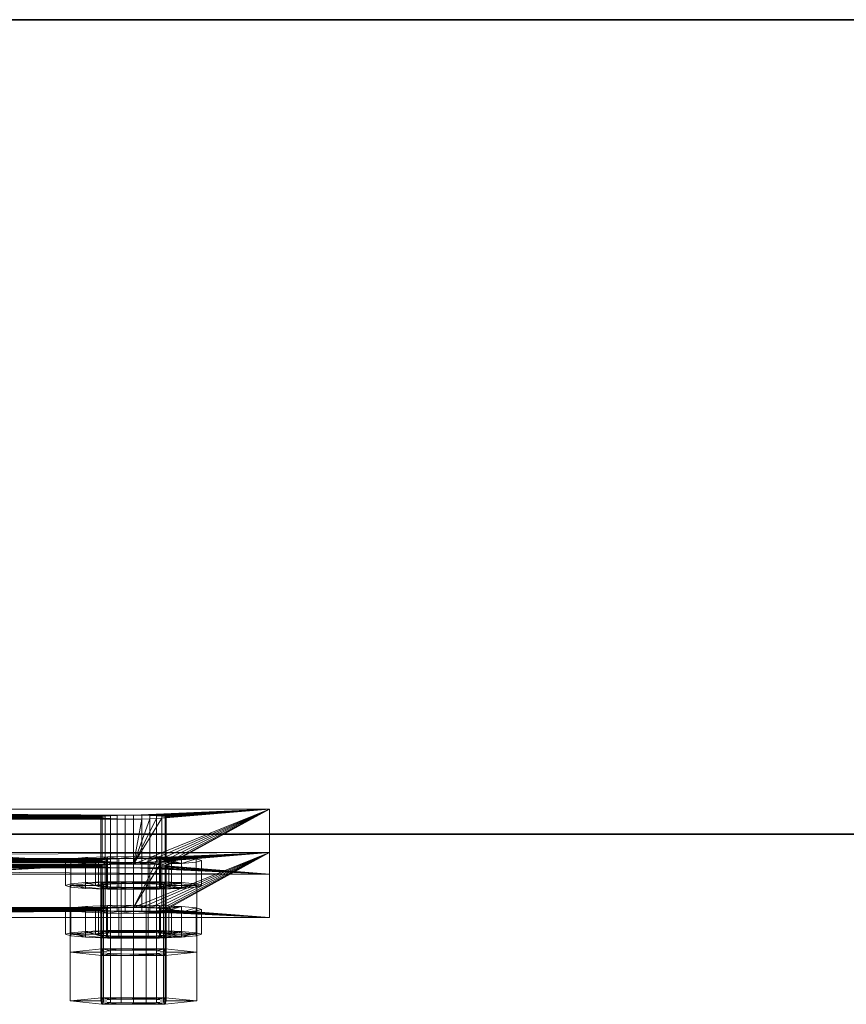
# Model space of a CAD drawing. Extents: x -0.3 to 41.3, y 0 to 17.8.
# Tile 271 of 625: x 15.229 to 15.382, y 11.436 to 11.617. Entities that reach past the tile are written whole.
import ezdxf

# ---------------------------------------------------------------- set-up
doc = ezdxf.new("R2010")
doc.units = 0
doc.header["$MEASUREMENT"] = 0
for name, color, linetype, lineweight in [('ANILHAS', 135, 'Continuous', 0), ('PLACAS_DE_BASE', 144, 'Continuous', 0), ('PORCAS', 157, 'Continuous', 0)]:
    doc.layers.add(name, color=color, linetype=linetype, lineweight=lineweight)
doc.layers.add('V105', color=7, linetype='Continuous')
doc.layers.add('V206', color=7, linetype='Continuous')

msp = doc.modelspace()

# ---------------------------------------------------------------- linework, layer by layer
at = {"layer": 'V105', "color": 252, "true_color": 0x838383}
for points, invisible_edges in [([(18.58717, 11.61714, 196.55001), (12.83293, 11.61714, 196.55001), (12.83293, 11.46714, 196.55001)], 12), ([(18.58717, 11.61714, 196.00001), (12.83293, 11.61714, 196.00001), (12.83293, 11.46714, 196.00001)], 12), ([(18.58717, 11.61714, 196.55001), (12.83293, 11.46714, 196.55001), (18.58717, 11.46714, 196.55001)], 9), ([(18.58717, 11.61714, 196.00001), (12.83293, 11.46714, 196.00001), (18.58717, 11.46714, 196.00001)], 9)]:
    msp.add_3dface(points, dxfattribs=dict(at, invisible_edges=invisible_edges))
for points in [[(18.58717, 11.61714, 196.55001), (12.83293, 11.61714, 196.55001), (12.83293, 11.61714, 196.00001), (18.58717, 11.61714, 196.00001)], [(12.83293, 11.46714, 196.55001), (18.58717, 11.46714, 196.55001), (18.58717, 11.46714, 196.00001), (12.83293, 11.46714, 196.00001)]]:
    msp.add_3dface(points, dxfattribs=at)
at = {"layer": 'V206', "color": 252, "true_color": 0x838383}
for points, invisible_edges in [([(18.58717, 11.61714, 199.8), (12.83293, 11.61714, 199.8), (12.83293, 11.46714, 199.8)], 12), ([(18.58717, 11.61714, 199.1), (12.83293, 11.61714, 199.1), (12.83293, 11.46714, 199.1)], 12), ([(18.58717, 11.61714, 199.8), (12.83293, 11.46714, 199.8), (18.58717, 11.46714, 199.8)], 9), ([(18.58717, 11.61714, 199.1), (12.83293, 11.46714, 199.1), (18.58717, 11.46714, 199.1)], 9)]:
    msp.add_3dface(points, dxfattribs=dict(at, invisible_edges=invisible_edges))
for points in [[(18.58717, 11.61714, 199.8), (12.83293, 11.61714, 199.8), (12.83293, 11.61714, 199.1), (18.58717, 11.61714, 199.1)], [(12.83293, 11.46714, 199.8), (18.58717, 11.46714, 199.8), (18.58717, 11.46714, 199.1), (12.83293, 11.46714, 199.1)]]:
    msp.add_3dface(points, dxfattribs=at)

# ---------------------------------------------------------------- meshes
at = {"layer": 'ANILHAS'}
mesh = msp.add_polyface(dxfattribs=at)
corners = [(15.23795, 11.45772, 199.43282), (15.23795, 11.46232, 199.43254), (15.2389, 11.45744, 199.42804), (15.2389, 11.45801, 199.43759), (15.2389, 11.46203, 199.42777), (15.2389, 11.4626, 199.43731), (15.24161, 11.45719, 199.42399), (15.24161, 11.45825, 199.44164), (15.24161, 11.46179, 199.42372), (15.24161, 11.46285, 199.44136), (15.24345, 11.45772, 199.43282), (15.24345, 11.46232, 199.43254), (15.24398, 11.45756, 199.43014), (15.24398, 11.45789, 199.43549), (15.24398, 11.46216, 199.42986), (15.24398, 11.46248, 199.43522), (15.2455, 11.45743, 199.42787), (15.2455, 11.45802, 199.43776), (15.2455, 11.46202, 199.4276), (15.2455, 11.46261, 199.43748), (15.24567, 11.45703, 199.42129), (15.24567, 11.45842, 199.44435), (15.24567, 11.46162, 199.42101), (15.24567, 11.46301, 199.44407), (15.24777, 11.45734, 199.42636), (15.24777, 11.45811, 199.43927), (15.24777, 11.46193, 199.42608), (15.24777, 11.4627, 199.439), (15.25045, 11.45697, 199.42034), (15.25045, 11.4573, 199.42583), (15.25045, 11.45814, 199.4398), (15.25045, 11.45847, 199.44529), (15.25045, 11.46157, 199.42006), (15.25045, 11.4619, 199.42555), (15.25045, 11.46274, 199.43953), (15.25045, 11.46307, 199.44502), (15.25313, 11.45734, 199.42636), (15.25313, 11.45811, 199.43927), (15.25313, 11.46193, 199.42608), (15.25313, 11.4627, 199.439), (15.25523, 11.45703, 199.42129), (15.25523, 11.45842, 199.44435), (15.25523, 11.46162, 199.42101), (15.25523, 11.46301, 199.44407), (15.2554, 11.45743, 199.42787), (15.2554, 11.45802, 199.43776), (15.2554, 11.46202, 199.4276), (15.2554, 11.46261, 199.43748), (15.25692, 11.45756, 199.43014), (15.25692, 11.45789, 199.43549), (15.25692, 11.46216, 199.42986), (15.25692, 11.46248, 199.43522), (15.25745, 11.45772, 199.43282), (15.25745, 11.46232, 199.43254), (15.25929, 11.45719, 199.42399), (15.25929, 11.45825, 199.44164), (15.25929, 11.46179, 199.42372), (15.25929, 11.46285, 199.44136), (15.262, 11.45744, 199.42804), (15.262, 11.45801, 199.43759), (15.262, 11.46203, 199.42777), (15.262, 11.4626, 199.43731), (15.26295, 11.45772, 199.43282), (15.26295, 11.46232, 199.43254)]
mesh.append_faces([[corners[k] for k in face] for face in [(63, 61, 59, 62), (61, 57, 55, 59), (57, 43, 41, 55), (43, 35, 31, 41), (35, 23, 21, 31), (23, 9, 7, 21), (9, 5, 3, 7), (5, 1, 0, 3), (1, 4, 2, 0), (4, 8, 6, 2), (8, 22, 20, 6), (22, 32, 28, 20), (32, 42, 40, 28), (42, 56, 54, 40), (56, 60, 58, 54), (60, 63, 62, 58), (53, 50, 48, 52), (50, 46, 44, 48), (46, 38, 36, 44), (38, 33, 29, 36), (33, 26, 24, 29), (26, 18, 16, 24), (18, 14, 12, 16), (14, 11, 10, 12), (11, 15, 13, 10), (15, 19, 17, 13), (19, 27, 25, 17), (27, 34, 30, 25), (34, 39, 37, 30), (39, 47, 45, 37), (47, 51, 49, 45), (51, 53, 52, 49)]])
mesh.append_faces([[corners[k] for k in face] for face in [(5, 4, 1), (60, 61, 63), (2, 3, 0), (59, 58, 62)]], dxfattribs={"vtx0": -1})
mesh.append_faces([[corners[k] for k in face] for face in [(23, 11, 9), (11, 23, 15), (15, 23, 19), (19, 23, 27), (27, 35, 34), (34, 35, 39), (39, 43, 47), (47, 57, 51), (51, 57, 53), (4, 5, 8), (8, 9, 22), (22, 26, 32), (32, 33, 42), (42, 46, 56), (56, 61, 60), (3, 6, 7), (10, 20, 12), (12, 20, 16), (16, 20, 24), (24, 28, 29), (29, 40, 36), (36, 40, 44), (44, 54, 48), (48, 54, 52), (55, 54, 59), (21, 25, 31), (31, 37, 41), (41, 45, 55)]], dxfattribs={"vtx0": -1, "vtx1": -1})
mesh.append_faces([[corners[k] for k in face] for face in [(22, 9, 11), (56, 53, 57), (7, 20, 10), (52, 54, 55)]], dxfattribs={"vtx0": -1, "vtx1": -1, "vtx2": -1})
mesh.append_faces([[corners[k] for k in face] for face in [(27, 23, 35), (39, 35, 43), (47, 43, 57), (8, 5, 9), (22, 11, 14), (22, 14, 18), (22, 18, 26), (32, 26, 33), (42, 33, 38), (42, 38, 46), (56, 46, 50), (56, 50, 53), (56, 57, 61), (3, 2, 6), (7, 6, 20), (24, 20, 28), (29, 28, 40), (44, 40, 54), (59, 54, 58), (10, 21, 7), (21, 10, 13), (21, 13, 17), (21, 17, 25), (31, 25, 30), (31, 30, 37), (41, 37, 45), (55, 45, 49), (55, 49, 52)]], dxfattribs={"vtx0": -1, "vtx2": -1})
mesh = msp.add_polyface(dxfattribs=at)
corners = [(15.23795, 11.44873, 199.28309), (15.23795, 11.45332, 199.28281), (15.2389, 11.44844, 199.27831), (15.2389, 11.44901, 199.28786), (15.2389, 11.45303, 199.27804), (15.2389, 11.45361, 199.28758), (15.24161, 11.4482, 199.27426), (15.24161, 11.44926, 199.29191), (15.24161, 11.45279, 199.27399), (15.24161, 11.45385, 199.29163), (15.24345, 11.44873, 199.28309), (15.24345, 11.45332, 199.28281), (15.24398, 11.44857, 199.28041), (15.24398, 11.44889, 199.28576), (15.24398, 11.45316, 199.28013), (15.24398, 11.45348, 199.28549), (15.2455, 11.44843, 199.27814), (15.2455, 11.44902, 199.28803), (15.2455, 11.45302, 199.27787), (15.2455, 11.45362, 199.28775), (15.24567, 11.44804, 199.27156), (15.24567, 11.44942, 199.29462), (15.24567, 11.45263, 199.27128), (15.24567, 11.45401, 199.29434), (15.24777, 11.44834, 199.27663), (15.24777, 11.44912, 199.28954), (15.24777, 11.45293, 199.27635), (15.24777, 11.45371, 199.28927), (15.25045, 11.44798, 199.27061), (15.25045, 11.44831, 199.2761), (15.25045, 11.44915, 199.29007), (15.25045, 11.44948, 199.29556), (15.25045, 11.45257, 199.27033), (15.25045, 11.4529, 199.27582), (15.25045, 11.45374, 199.2898), (15.25045, 11.45407, 199.29529), (15.25313, 11.44834, 199.27663), (15.25313, 11.44912, 199.28954), (15.25313, 11.45293, 199.27635), (15.25313, 11.45371, 199.28927), (15.25523, 11.44804, 199.27156), (15.25523, 11.44942, 199.29462), (15.25523, 11.45263, 199.27128), (15.25523, 11.45401, 199.29434), (15.2554, 11.44843, 199.27814), (15.2554, 11.44902, 199.28803), (15.2554, 11.45302, 199.27787), (15.2554, 11.45362, 199.28775), (15.25692, 11.44857, 199.28041), (15.25692, 11.44889, 199.28576), (15.25692, 11.45316, 199.28013), (15.25692, 11.45348, 199.28549), (15.25745, 11.44873, 199.28309), (15.25745, 11.45332, 199.28281), (15.25929, 11.4482, 199.27426), (15.25929, 11.44926, 199.29191), (15.25929, 11.45279, 199.27399), (15.25929, 11.45385, 199.29163), (15.262, 11.44844, 199.27831), (15.262, 11.44901, 199.28786), (15.262, 11.45303, 199.27804), (15.262, 11.45361, 199.28758), (15.26295, 11.44873, 199.28309), (15.26295, 11.45332, 199.28281)]
mesh.append_faces([[corners[k] for k in face] for face in [(63, 61, 59, 62), (61, 57, 55, 59), (57, 43, 41, 55), (43, 35, 31, 41), (35, 23, 21, 31), (23, 9, 7, 21), (9, 5, 3, 7), (5, 1, 0, 3), (1, 4, 2, 0), (4, 8, 6, 2), (8, 22, 20, 6), (22, 32, 28, 20), (32, 42, 40, 28), (42, 56, 54, 40), (56, 60, 58, 54), (60, 63, 62, 58), (53, 50, 48, 52), (50, 46, 44, 48), (46, 38, 36, 44), (38, 33, 29, 36), (33, 26, 24, 29), (26, 18, 16, 24), (18, 14, 12, 16), (14, 11, 10, 12), (11, 15, 13, 10), (15, 19, 17, 13), (19, 27, 25, 17), (27, 34, 30, 25), (34, 39, 37, 30), (39, 47, 45, 37), (47, 51, 49, 45), (51, 53, 52, 49)]])
mesh.append_faces([[corners[k] for k in face] for face in [(5, 4, 1), (60, 61, 63), (2, 3, 0), (59, 58, 62)]], dxfattribs={"vtx0": -1})
mesh.append_faces([[corners[k] for k in face] for face in [(23, 11, 9), (11, 23, 15), (15, 23, 19), (19, 23, 27), (27, 35, 34), (34, 35, 39), (39, 43, 47), (47, 57, 51), (51, 57, 53), (4, 5, 8), (8, 9, 22), (22, 26, 32), (32, 33, 42), (42, 46, 56), (56, 61, 60), (3, 6, 7), (10, 20, 12), (12, 20, 16), (16, 20, 24), (24, 28, 29), (29, 40, 36), (36, 40, 44), (44, 54, 48), (48, 54, 52), (55, 54, 59), (21, 25, 31), (31, 37, 41), (41, 45, 55)]], dxfattribs={"vtx0": -1, "vtx1": -1})
mesh.append_faces([[corners[k] for k in face] for face in [(22, 9, 11), (56, 53, 57), (7, 20, 10), (52, 54, 55)]], dxfattribs={"vtx0": -1, "vtx1": -1, "vtx2": -1})
mesh.append_faces([[corners[k] for k in face] for face in [(27, 23, 35), (39, 35, 43), (47, 43, 57), (8, 5, 9), (22, 11, 14), (22, 14, 18), (22, 18, 26), (32, 26, 33), (42, 33, 38), (42, 38, 46), (56, 46, 50), (56, 50, 53), (56, 57, 61), (3, 2, 6), (7, 6, 20), (24, 20, 28), (29, 28, 40), (44, 40, 54), (59, 54, 58), (10, 21, 7), (21, 10, 13), (21, 13, 17), (21, 17, 25), (31, 25, 30), (31, 30, 37), (41, 37, 45), (55, 45, 49), (55, 49, 52)]], dxfattribs={"vtx0": -1, "vtx2": -1})
at = {"layer": 'PLACAS_DE_BASE'}
mesh = msp.add_polyface(dxfattribs=at)
corners = [(15.07545, 11.45981, 199.25738), (15.10045, 11.46095, 199.27635), (15.27545, 11.45981, 199.25738), (15.10045, 11.46167, 199.28832), (15.09621, 11.47005, 199.42783), (15.25045, 11.46167, 199.28832), (15.09745, 11.46999, 199.42688), (15.0989, 11.46995, 199.42628), (15.10045, 11.46994, 199.42608), (15.10045, 11.47066, 199.43805), (15.07545, 11.4718, 199.45702), (15.25045, 11.47066, 199.43805), (15.102, 11.46995, 199.42628), (15.25045, 11.46994, 199.42608), (15.24745, 11.47061, 199.43725), (15.10345, 11.47061, 199.43725), (15.102, 11.47065, 199.43785), (15.2489, 11.47065, 199.43785), (15.102, 11.46096, 199.27655), (15.25045, 11.46095, 199.27635), (15.24745, 11.46162, 199.28752), (15.10345, 11.46162, 199.28752), (15.102, 11.46165, 199.28812), (15.2489, 11.46165, 199.28812), (15.10045, 11.45296, 199.27683), (15.07545, 11.45182, 199.25786), (15.25045, 11.45296, 199.27683), (15.10045, 11.46196, 199.42656), (15.10045, 11.45368, 199.2888), (15.25045, 11.46196, 199.42656), (15.07545, 11.46382, 199.4575), (15.10045, 11.46268, 199.43853), (15.27545, 11.46382, 199.4575), (15.2489, 11.46197, 199.42676), (15.102, 11.46197, 199.42676), (15.24745, 11.462, 199.42736), (15.10345, 11.462, 199.42736), (15.102, 11.46266, 199.43833), (15.25045, 11.46268, 199.43853), (15.2489, 11.45297, 199.27703), (15.102, 11.45297, 199.27703), (15.10645, 11.46131, 199.28234), (15.10625, 11.46121, 199.28079), (15.10625, 11.45323, 199.28126), (15.10645, 11.45332, 199.28281), (15.10565, 11.46113, 199.27934), (15.10565, 11.45314, 199.27982), (15.10469, 11.46105, 199.2781), (15.10469, 11.45307, 199.27858), (15.10345, 11.46099, 199.27715), (15.10345, 11.45301, 199.27763), (15.10345, 11.45363, 199.288), (15.102, 11.45367, 199.2886), (15.10469, 11.46156, 199.28657), (15.10469, 11.45357, 199.28705), (15.10565, 11.46149, 199.28533), (15.10565, 11.4535, 199.28581), (15.10625, 11.4614, 199.28389), (15.10625, 11.45341, 199.28437), (15.10645, 11.4703, 199.43207), (15.10625, 11.47021, 199.43051), (15.10625, 11.46222, 199.43099), (15.10645, 11.46232, 199.43254), (15.10565, 11.47012, 199.42907), (15.10565, 11.46214, 199.42955), (15.10469, 11.47005, 199.42783), (15.10469, 11.46206, 199.42831), (15.10345, 11.46999, 199.42688), (15.10345, 11.46263, 199.43773), (15.10469, 11.47056, 199.4363), (15.10469, 11.46257, 199.43678), (15.10565, 11.47048, 199.43506), (15.10565, 11.4625, 199.43554), (15.10625, 11.4704, 199.43362), (15.10625, 11.46241, 199.4341)]
mesh.append_faces([[corners[k] for k in face] for face in [(41, 42, 43, 44), (42, 45, 46, 43), (45, 47, 48, 46), (47, 49, 50, 48), (49, 18, 40, 50), (22, 21, 51, 52), (21, 53, 54, 51), (53, 55, 56, 54), (55, 57, 58, 56), (57, 41, 44, 58), (59, 60, 61, 62), (60, 63, 64, 61), (63, 65, 66, 64), (65, 67, 36, 66), (67, 12, 34, 36), (16, 15, 68, 37), (15, 69, 70, 68), (69, 71, 72, 70), (71, 73, 74, 72), (73, 59, 62, 74)]])
mesh.append_faces([[corners[k] for k in face] for face in [(0, 1, 2), (12, 13, 8), (18, 19, 1), (30, 31, 32), (27, 33, 34), (34, 35, 36), (37, 38, 31), (24, 39, 40)]], dxfattribs={"vtx0": -1, "vtx1": -1})
mesh.append_faces([[corners[k] for k in face] for face in [(3, 4, 5), (9, 10, 11), (24, 25, 26), (27, 28, 29)]], dxfattribs={"vtx0": -1, "vtx1": -1, "vtx2": -1})
mesh.append_faces([[corners[k] for k in face] for face in [(5, 4, 6), (5, 6, 7), (5, 7, 8), (14, 15, 16), (17, 16, 9), (20, 21, 22), (23, 22, 3)]], dxfattribs={"vtx0": -1, "vtx2": -1})
mesh = msp.add_polyface(dxfattribs=at)
corners = [(15.2489, 11.46995, 199.42628), (15.102, 11.46995, 199.42628), (15.10345, 11.46999, 199.42688), (15.24745, 11.46999, 199.42688), (15.10469, 11.47005, 199.42783), (15.24621, 11.47005, 199.42783), (15.10565, 11.47012, 199.42907), (15.24525, 11.47012, 199.42907), (15.10625, 11.47021, 199.43051), (15.24465, 11.47021, 199.43051), (15.10645, 11.4703, 199.43207), (15.24445, 11.4703, 199.43207), (15.10625, 11.4704, 199.43362), (15.24465, 11.4704, 199.43362), (15.10565, 11.47048, 199.43506), (15.24525, 11.47048, 199.43506), (15.10469, 11.47056, 199.4363), (15.24621, 11.47056, 199.4363), (15.10345, 11.47061, 199.43725), (15.2489, 11.46096, 199.27655), (15.102, 11.46096, 199.27655), (15.10345, 11.46099, 199.27715), (15.24745, 11.46099, 199.27715), (15.10469, 11.46105, 199.2781), (15.24621, 11.46105, 199.2781), (15.10565, 11.46113, 199.27934), (15.24525, 11.46113, 199.27934), (15.10625, 11.46121, 199.28079), (15.24465, 11.46121, 199.28079), (15.10645, 11.46131, 199.28234), (15.24445, 11.46131, 199.28234), (15.10625, 11.4614, 199.28389), (15.24465, 11.4614, 199.28389), (15.10565, 11.46149, 199.28533), (15.24525, 11.46149, 199.28533), (15.10469, 11.46156, 199.28657), (15.24621, 11.46156, 199.28657), (15.10345, 11.46162, 199.28752), (15.10345, 11.462, 199.42736), (15.24621, 11.46206, 199.42831), (15.10469, 11.46206, 199.42831), (15.24525, 11.46214, 199.42955), (15.10565, 11.46214, 199.42955), (15.24465, 11.46222, 199.43099), (15.10625, 11.46222, 199.43099), (15.24445, 11.46232, 199.43254), (15.10645, 11.46232, 199.43254), (15.24465, 11.46241, 199.4341), (15.10625, 11.46241, 199.4341), (15.24525, 11.4625, 199.43554), (15.10565, 11.4625, 199.43554), (15.24621, 11.46257, 199.43678), (15.10469, 11.46257, 199.43678), (15.24745, 11.46263, 199.43773), (15.10345, 11.46263, 199.43773), (15.2489, 11.46266, 199.43833), (15.102, 11.46266, 199.43833), (15.102, 11.45297, 199.27703), (15.24745, 11.45301, 199.27763), (15.10345, 11.45301, 199.27763), (15.24621, 11.45307, 199.27858), (15.10469, 11.45307, 199.27858), (15.24525, 11.45314, 199.27982), (15.10565, 11.45314, 199.27982), (15.24465, 11.45323, 199.28126), (15.10625, 11.45323, 199.28126), (15.24445, 11.45332, 199.28281), (15.10645, 11.45332, 199.28281), (15.24465, 11.45341, 199.28437), (15.10625, 11.45341, 199.28437), (15.24525, 11.4535, 199.28581), (15.10565, 11.4535, 199.28581), (15.24621, 11.45357, 199.28705), (15.10469, 11.45357, 199.28705), (15.24745, 11.45363, 199.288), (15.10345, 11.45363, 199.288), (15.2489, 11.45367, 199.2886), (15.102, 11.45367, 199.2886), (15.25045, 11.45368, 199.2888), (15.10045, 11.45368, 199.2888), (15.27545, 11.4718, 199.45702), (15.07545, 11.4718, 199.45702), (15.07545, 11.46382, 199.4575), (15.27545, 11.46382, 199.4575)]
mesh.append_faces([[corners[k] for k in face] for face in [(80, 81, 82, 83)]])
mesh.append_faces([[corners[k] for k in face] for face in [(38, 39, 40), (40, 41, 42), (42, 43, 44), (44, 45, 46), (46, 47, 48), (48, 49, 50), (50, 51, 52), (52, 53, 54), (54, 55, 56), (57, 58, 59), (59, 60, 61), (61, 62, 63), (63, 64, 65), (65, 66, 67), (67, 68, 69), (69, 70, 71), (71, 72, 73), (73, 74, 75), (75, 76, 77), (77, 78, 79)]], dxfattribs={"vtx0": -1, "vtx1": -1})
mesh.append_faces([[corners[k] for k in face] for face in [(0, 1, 2), (3, 2, 4), (5, 4, 6), (7, 6, 8), (9, 8, 10), (11, 10, 12), (13, 12, 14), (15, 14, 16), (17, 16, 18), (19, 20, 21), (22, 21, 23), (24, 23, 25), (26, 25, 27), (28, 27, 29), (30, 29, 31), (32, 31, 33), (34, 33, 35), (36, 35, 37)]], dxfattribs={"vtx0": -1, "vtx2": -1})
mesh = msp.add_polyface(dxfattribs=at)
corners = [(15.25045, 11.46095, 199.27635), (15.27545, 11.45981, 199.25738), (15.10045, 11.46095, 199.27635), (15.25045, 11.46994, 199.42608), (15.25045, 11.46167, 199.28832), (15.10045, 11.46994, 199.42608), (15.27545, 11.4718, 199.45702), (15.25045, 11.47066, 199.43805), (15.07545, 11.4718, 199.45702), (15.102, 11.46995, 199.42628), (15.2489, 11.46995, 199.42628), (15.102, 11.46096, 199.27655), (15.2489, 11.46096, 199.27655), (15.10345, 11.46099, 199.27715), (15.24745, 11.46099, 199.27715), (15.2489, 11.46165, 199.28812), (15.10045, 11.46167, 199.28832), (15.27545, 11.45182, 199.25786), (15.25045, 11.45296, 199.27683), (15.07545, 11.45182, 199.25786), (15.25045, 11.45368, 199.2888), (15.25469, 11.46206, 199.42831), (15.10045, 11.45368, 199.2888), (15.25345, 11.462, 199.42736), (15.252, 11.46197, 199.42676), (15.25045, 11.46196, 199.42656), (15.25045, 11.46268, 199.43853), (15.27545, 11.46382, 199.4575), (15.10045, 11.46268, 199.43853), (15.2489, 11.46197, 199.42676), (15.10045, 11.46196, 199.42656), (15.10345, 11.46263, 199.43773), (15.24745, 11.46263, 199.43773), (15.2489, 11.46266, 199.43833), (15.102, 11.46266, 199.43833), (15.2489, 11.45297, 199.27703), (15.10045, 11.45296, 199.27683), (15.10345, 11.45363, 199.288), (15.24745, 11.45363, 199.288), (15.2489, 11.45367, 199.2886), (15.102, 11.45367, 199.2886), (15.24745, 11.45301, 199.27763), (15.24621, 11.46105, 199.2781), (15.24621, 11.45307, 199.27858), (15.24525, 11.46113, 199.27934), (15.24525, 11.45314, 199.27982), (15.24465, 11.46121, 199.28079), (15.24465, 11.45323, 199.28126), (15.24445, 11.46131, 199.28234), (15.24445, 11.45332, 199.28281), (15.24465, 11.4614, 199.28389), (15.24465, 11.45341, 199.28437), (15.24525, 11.46149, 199.28533), (15.24525, 11.4535, 199.28581), (15.24621, 11.46156, 199.28657), (15.24621, 11.45357, 199.28705), (15.24745, 11.46162, 199.28752), (15.24745, 11.46999, 199.42688), (15.24745, 11.462, 199.42736), (15.24621, 11.47005, 199.42783), (15.24621, 11.46206, 199.42831), (15.24525, 11.47012, 199.42907), (15.24525, 11.46214, 199.42955), (15.24465, 11.47021, 199.43051), (15.24465, 11.46222, 199.43099), (15.24445, 11.4703, 199.43207), (15.24445, 11.46232, 199.43254), (15.24465, 11.4704, 199.43362), (15.24465, 11.46241, 199.4341), (15.24525, 11.47048, 199.43506), (15.24525, 11.4625, 199.43554), (15.24621, 11.47056, 199.4363), (15.24621, 11.46257, 199.43678), (15.24745, 11.47061, 199.43725), (15.2489, 11.47065, 199.43785)]
mesh.append_faces([[corners[k] for k in face] for face in [(12, 14, 41, 35), (14, 42, 43, 41), (42, 44, 45, 43), (44, 46, 47, 45), (46, 48, 49, 47), (48, 50, 51, 49), (50, 52, 53, 51), (52, 54, 55, 53), (54, 56, 38, 55), (56, 15, 39, 38), (10, 57, 58, 29), (57, 59, 60, 58), (59, 61, 62, 60), (61, 63, 64, 62), (63, 65, 66, 64), (65, 67, 68, 66), (67, 69, 70, 68), (69, 71, 72, 70), (71, 73, 32, 72), (73, 74, 33, 32)]])
mesh.append_faces([[corners[k] for k in face] for face in [(6, 7, 8), (3, 9, 10), (0, 11, 12), (12, 13, 14), (15, 16, 4), (17, 18, 19), (29, 30, 25), (35, 36, 18)]], dxfattribs={"vtx0": -1, "vtx1": -1})
mesh.append_faces([[corners[k] for k in face] for face in [(0, 1, 2), (3, 4, 5), (20, 21, 22), (26, 27, 28)]], dxfattribs={"vtx0": -1, "vtx1": -1, "vtx2": -1})
mesh.append_faces([[corners[k] for k in face] for face in [(22, 21, 23), (22, 23, 24), (22, 24, 25), (31, 32, 33), (34, 33, 26), (37, 38, 39), (40, 39, 20)]], dxfattribs={"vtx0": -1, "vtx2": -1})
mesh = msp.add_polyface(dxfattribs=at)
corners = [(15.252, 11.46096, 199.27655), (15.27545, 11.45981, 199.25738), (15.25045, 11.46095, 199.27635), (15.27545, 11.4718, 199.45702), (15.252, 11.46165, 199.28812), (15.25045, 11.46167, 199.28832), (15.25565, 11.47012, 199.42907), (15.25469, 11.47005, 199.42783), (15.25345, 11.46999, 199.42688), (15.252, 11.46995, 199.42628), (15.25045, 11.46994, 199.42608), (15.252, 11.47065, 199.43785), (15.25045, 11.47066, 199.43805), (15.25045, 11.45296, 199.27683), (15.27545, 11.45182, 199.25786), (15.252, 11.45297, 199.27703), (15.252, 11.45367, 199.2886), (15.27545, 11.46382, 199.4575), (15.25045, 11.45368, 199.2888), (15.25565, 11.46214, 199.42955), (15.25469, 11.46206, 199.42831), (15.252, 11.46266, 199.43833), (15.25045, 11.46268, 199.43853), (15.25645, 11.46131, 199.28234), (15.25625, 11.46121, 199.28079), (15.25625, 11.45323, 199.28126), (15.25645, 11.45332, 199.28281), (15.25565, 11.46113, 199.27934), (15.25565, 11.45314, 199.27982), (15.25469, 11.46105, 199.2781), (15.25469, 11.45307, 199.27858), (15.25345, 11.46099, 199.27715), (15.25345, 11.45301, 199.27763), (15.2489, 11.46096, 199.27655), (15.2489, 11.45297, 199.27703), (15.2489, 11.46165, 199.28812), (15.2489, 11.45367, 199.2886), (15.25345, 11.46162, 199.28752), (15.25345, 11.45363, 199.288), (15.25469, 11.46156, 199.28657), (15.25469, 11.45357, 199.28705), (15.25565, 11.46149, 199.28533), (15.25565, 11.4535, 199.28581), (15.25625, 11.4614, 199.28389), (15.25625, 11.45341, 199.28437), (15.25645, 11.4703, 199.43207), (15.25625, 11.47021, 199.43051), (15.25625, 11.46222, 199.43099), (15.25645, 11.46232, 199.43254), (15.25345, 11.462, 199.42736), (15.252, 11.46197, 199.42676), (15.25045, 11.46196, 199.42656), (15.2489, 11.46995, 199.42628), (15.2489, 11.46197, 199.42676), (15.2489, 11.47065, 199.43785), (15.2489, 11.46266, 199.43833), (15.25345, 11.47061, 199.43725), (15.25345, 11.46263, 199.43773), (15.25469, 11.47056, 199.4363), (15.25469, 11.46257, 199.43678), (15.25565, 11.47048, 199.43506), (15.25565, 11.4625, 199.43554), (15.25625, 11.4704, 199.43362), (15.25625, 11.46241, 199.4341)]
mesh.append_faces([[corners[k] for k in face] for face in [(23, 24, 25, 26), (24, 27, 28, 25), (27, 29, 30, 28), (29, 31, 32, 30), (31, 0, 15, 32), (0, 2, 13, 15), (2, 33, 34, 13), (35, 5, 18, 36), (5, 4, 16, 18), (4, 37, 38, 16), (37, 39, 40, 38), (39, 41, 42, 40), (41, 43, 44, 42), (43, 23, 26, 44), (45, 46, 47, 48), (46, 6, 19, 47), (6, 7, 20, 19), (7, 8, 49, 20), (8, 9, 50, 49), (9, 10, 51, 50), (10, 52, 53, 51), (54, 12, 22, 55), (12, 11, 21, 22), (11, 56, 57, 21), (56, 58, 59, 57), (58, 60, 61, 59), (60, 62, 63, 61), (62, 45, 48, 63)]])
mesh.append_faces([[corners[k] for k in face] for face in [(0, 1, 2), (6, 5, 7), (7, 5, 8), (8, 5, 9), (9, 5, 10), (13, 14, 15), (16, 17, 18), (21, 17, 22)]], dxfattribs={"vtx0": -1, "vtx1": -1})
mesh.append_faces([[corners[k] for k in face] for face in [(3, 4, 5), (3, 11, 12), (18, 19, 20)]], dxfattribs={"vtx0": -1, "vtx2": -1})
mesh = msp.add_polyface(dxfattribs=at)
corners = [(15.27545, 11.45981, 199.25738), (15.25645, 11.46131, 199.28234), (15.27545, 11.4718, 199.45702), (15.25625, 11.46121, 199.28079), (15.25565, 11.46113, 199.27934), (15.25469, 11.46105, 199.2781), (15.25345, 11.46099, 199.27715), (15.252, 11.46096, 199.27655), (15.25625, 11.4614, 199.28389), (15.25565, 11.46149, 199.28533), (15.25469, 11.46156, 199.28657), (15.25345, 11.46162, 199.28752), (15.252, 11.46165, 199.28812), (15.25045, 11.46167, 199.28832), (15.25565, 11.47012, 199.42907), (15.25625, 11.47021, 199.43051), (15.25645, 11.4703, 199.43207), (15.25625, 11.4704, 199.43362), (15.25565, 11.47048, 199.43506), (15.25469, 11.47056, 199.4363), (15.25345, 11.47061, 199.43725), (15.252, 11.47065, 199.43785), (15.252, 11.45297, 199.27703), (15.27545, 11.45182, 199.25786), (15.25345, 11.45301, 199.27763), (15.25469, 11.45307, 199.27858), (15.25565, 11.45314, 199.27982), (15.25625, 11.45323, 199.28126), (15.25645, 11.45332, 199.28281), (15.27545, 11.46382, 199.4575), (15.25625, 11.45341, 199.28437), (15.25565, 11.4535, 199.28581), (15.25469, 11.45357, 199.28705), (15.25345, 11.45363, 199.288), (15.252, 11.45367, 199.2886), (15.25045, 11.45368, 199.2888), (15.25565, 11.46214, 199.42955), (15.25625, 11.46222, 199.43099), (15.25645, 11.46232, 199.43254), (15.25625, 11.46241, 199.4341), (15.25565, 11.4625, 199.43554), (15.25469, 11.46257, 199.43678), (15.25345, 11.46263, 199.43773), (15.252, 11.46266, 199.43833)]
mesh.append_faces([[corners[k] for k in face] for face in [(0, 2, 29, 23)]])
mesh.append_faces([[corners[k] for k in face] for face in [(0, 1, 2), (1, 0, 3), (3, 0, 4), (4, 0, 5), (5, 0, 6), (6, 0, 7), (22, 23, 24), (24, 23, 25), (25, 23, 26), (26, 23, 27), (27, 23, 28), (28, 29, 30), (30, 29, 31), (31, 29, 32), (32, 29, 33), (33, 29, 34), (36, 29, 37), (37, 29, 38), (38, 29, 39), (39, 29, 40), (40, 29, 41), (41, 29, 42), (42, 29, 43)]], dxfattribs={"vtx0": -1, "vtx1": -1})
mesh.append_faces([[corners[k] for k in face] for face in [(2, 13, 14), (35, 29, 36)]], dxfattribs={"vtx0": -1, "vtx1": -1, "vtx2": -1})
mesh.append_faces([[corners[k] for k in face] for face in [(2, 1, 8), (2, 8, 9), (2, 9, 10), (2, 10, 11), (2, 11, 12), (2, 14, 15), (2, 15, 16), (2, 16, 17), (2, 17, 18), (2, 18, 19), (2, 19, 20), (2, 20, 21), (28, 23, 29)]], dxfattribs={"vtx0": -1, "vtx2": -1})
mesh = msp.add_polyface(dxfattribs=at)
corners = [(15.2489, 11.46995, 199.42628), (15.10345, 11.46999, 199.42688), (15.24745, 11.46999, 199.42688), (15.10469, 11.47005, 199.42783), (15.24621, 11.47005, 199.42783), (15.10565, 11.47012, 199.42907), (15.24525, 11.47012, 199.42907), (15.10625, 11.47021, 199.43051), (15.24465, 11.47021, 199.43051), (15.10645, 11.4703, 199.43207), (15.24445, 11.4703, 199.43207), (15.10625, 11.4704, 199.43362), (15.24465, 11.4704, 199.43362), (15.10565, 11.47048, 199.43506), (15.24525, 11.47048, 199.43506), (15.10469, 11.47056, 199.4363), (15.24621, 11.47056, 199.4363), (15.10345, 11.47061, 199.43725), (15.24745, 11.47061, 199.43725), (15.102, 11.47065, 199.43785), (15.2489, 11.47065, 199.43785), (15.10045, 11.47066, 199.43805), (15.25045, 11.47066, 199.43805), (15.24745, 11.46099, 199.27715), (15.10469, 11.46105, 199.2781), (15.24621, 11.46105, 199.2781), (15.10565, 11.46113, 199.27934), (15.24525, 11.46113, 199.27934), (15.10625, 11.46121, 199.28079), (15.24465, 11.46121, 199.28079), (15.10645, 11.46131, 199.28234), (15.24445, 11.46131, 199.28234), (15.10625, 11.4614, 199.28389), (15.24465, 11.4614, 199.28389), (15.10565, 11.46149, 199.28533), (15.24525, 11.46149, 199.28533), (15.10469, 11.46156, 199.28657), (15.24621, 11.46156, 199.28657), (15.10345, 11.46162, 199.28752), (15.24745, 11.46162, 199.28752), (15.102, 11.46165, 199.28812), (15.2489, 11.46165, 199.28812), (15.102, 11.46197, 199.42676), (15.2489, 11.46197, 199.42676), (15.24745, 11.462, 199.42736), (15.10345, 11.462, 199.42736), (15.24621, 11.46206, 199.42831), (15.10469, 11.46206, 199.42831), (15.24525, 11.46214, 199.42955), (15.10565, 11.46214, 199.42955), (15.24465, 11.46222, 199.43099), (15.10625, 11.46222, 199.43099), (15.24445, 11.46232, 199.43254), (15.10645, 11.46232, 199.43254), (15.24465, 11.46241, 199.4341), (15.10625, 11.46241, 199.4341), (15.24525, 11.4625, 199.43554), (15.10565, 11.4625, 199.43554), (15.24621, 11.46257, 199.43678), (15.10469, 11.46257, 199.43678), (15.24745, 11.46263, 199.43773), (15.102, 11.45297, 199.27703), (15.2489, 11.45297, 199.27703), (15.24745, 11.45301, 199.27763), (15.10345, 11.45301, 199.27763), (15.24621, 11.45307, 199.27858), (15.10469, 11.45307, 199.27858), (15.24525, 11.45314, 199.27982), (15.10565, 11.45314, 199.27982), (15.24465, 11.45323, 199.28126), (15.10625, 11.45323, 199.28126), (15.24445, 11.45332, 199.28281), (15.10645, 11.45332, 199.28281), (15.24465, 11.45341, 199.28437), (15.10625, 11.45341, 199.28437), (15.24525, 11.4535, 199.28581), (15.10565, 11.4535, 199.28581), (15.24621, 11.45357, 199.28705), (15.10469, 11.45357, 199.28705), (15.24745, 11.45363, 199.288), (15.07545, 11.45981, 199.25738), (15.27545, 11.45981, 199.25738), (15.27545, 11.45182, 199.25786), (15.07545, 11.45182, 199.25786)]
mesh.append_faces([[corners[k] for k in face] for face in [(80, 81, 82, 83)]])
mesh.append_faces([[corners[k] for k in face] for face in [(0, 1, 2), (2, 3, 4), (4, 5, 6), (6, 7, 8), (8, 9, 10), (10, 11, 12), (12, 13, 14), (14, 15, 16), (16, 17, 18), (18, 19, 20), (20, 21, 22), (23, 24, 25), (25, 26, 27), (27, 28, 29), (29, 30, 31), (31, 32, 33), (33, 34, 35), (35, 36, 37), (37, 38, 39), (39, 40, 41)]], dxfattribs={"vtx0": -1, "vtx1": -1})
mesh.append_faces([[corners[k] for k in face] for face in [(42, 43, 44), (45, 44, 46), (47, 46, 48), (49, 48, 50), (51, 50, 52), (53, 52, 54), (55, 54, 56), (57, 56, 58), (59, 58, 60), (61, 62, 63), (64, 63, 65), (66, 65, 67), (68, 67, 69), (70, 69, 71), (72, 71, 73), (74, 73, 75), (76, 75, 77), (78, 77, 79)]], dxfattribs={"vtx0": -1, "vtx2": -1})
at = {"layer": 'PORCAS'}
mesh = msp.add_polyface(dxfattribs=at)
corners = [(15.23878, 11.44545, 199.43355), (15.23878, 11.45772, 199.43282), (15.24445, 11.44545, 199.43355), (15.24445, 11.45772, 199.43282), (15.24461, 11.44484, 199.42346), (15.24461, 11.44605, 199.44365), (15.24461, 11.45712, 199.42272), (15.24461, 11.45833, 199.44291), (15.24491, 11.44531, 199.43126), (15.24491, 11.44558, 199.43585), (15.24491, 11.45759, 199.43052), (15.24491, 11.45786, 199.43511), (15.24621, 11.44519, 199.42932), (15.24621, 11.4457, 199.43779), (15.24621, 11.45747, 199.42858), (15.24621, 11.45798, 199.43705), (15.24815, 11.44511, 199.42802), (15.24815, 11.44578, 199.43908), (15.24815, 11.45739, 199.42729), (15.24815, 11.45806, 199.43835), (15.25045, 11.44509, 199.42756), (15.25045, 11.44581, 199.43954), (15.25045, 11.45736, 199.42683), (15.25045, 11.45808, 199.4388), (15.25275, 11.44511, 199.42802), (15.25275, 11.44578, 199.43908), (15.25275, 11.45739, 199.42729), (15.25275, 11.45806, 199.43835), (15.25469, 11.44519, 199.42932), (15.25469, 11.4457, 199.43779), (15.25469, 11.45747, 199.42858), (15.25469, 11.45798, 199.43705), (15.25599, 11.44531, 199.43126), (15.25599, 11.44558, 199.43585), (15.25599, 11.45759, 199.43052), (15.25599, 11.45786, 199.43511), (15.25629, 11.44484, 199.42346), (15.25629, 11.44605, 199.44365), (15.25629, 11.45712, 199.42272), (15.25629, 11.45833, 199.44291), (15.25645, 11.44545, 199.43355), (15.25645, 11.45772, 199.43282), (15.26213, 11.44545, 199.43355), (15.26213, 11.45772, 199.43282)]
mesh.append_faces([[corners[k] for k in face] for face in [(43, 39, 37, 42), (39, 7, 5, 37), (7, 1, 0, 5), (1, 6, 4, 0), (6, 38, 36, 4), (38, 43, 42, 36), (41, 34, 32, 40), (34, 30, 28, 32), (30, 26, 24, 28), (26, 22, 20, 24), (22, 18, 16, 20), (18, 14, 12, 16), (14, 10, 8, 12), (10, 3, 2, 8), (3, 11, 9, 2), (11, 15, 13, 9), (15, 19, 17, 13), (19, 23, 21, 17), (23, 27, 25, 21), (27, 31, 29, 25), (31, 35, 33, 29), (35, 41, 40, 33)]])
mesh.append_faces([[corners[k] for k in face] for face in [(7, 3, 1), (3, 7, 11), (11, 7, 15), (15, 7, 19), (19, 39, 23), (23, 39, 27), (27, 39, 31), (31, 39, 35), (35, 39, 41), (6, 18, 38), (38, 41, 43), (4, 2, 0), (2, 4, 8), (8, 4, 12), (12, 4, 16), (16, 36, 20), (20, 36, 24), (24, 36, 28), (28, 36, 32), (32, 36, 40), (5, 17, 37), (37, 40, 42)]], dxfattribs={"vtx0": -1, "vtx1": -1})
mesh.append_faces([[corners[k] for k in face] for face in [(19, 7, 39), (41, 39, 43), (3, 6, 1), (6, 3, 10), (6, 10, 14), (6, 14, 18), (38, 18, 22), (38, 22, 26), (38, 26, 30), (38, 30, 34), (38, 34, 41), (16, 4, 36), (40, 36, 42), (2, 5, 0), (5, 2, 9), (5, 9, 13), (5, 13, 17), (37, 17, 21), (37, 21, 25), (37, 25, 29), (37, 29, 33), (37, 33, 40)]], dxfattribs={"vtx0": -1, "vtx2": -1})
mesh = msp.add_polyface(dxfattribs=at)
corners = [(15.23878, 11.43645, 199.28382), (15.23878, 11.44873, 199.28309), (15.24445, 11.43645, 199.28382), (15.24445, 11.44873, 199.28309), (15.24461, 11.43584, 199.27373), (15.24461, 11.43706, 199.29392), (15.24461, 11.44812, 199.27299), (15.24461, 11.44933, 199.29318), (15.24491, 11.43631, 199.28153), (15.24491, 11.43659, 199.28612), (15.24491, 11.44859, 199.28079), (15.24491, 11.44887, 199.28538), (15.24621, 11.4362, 199.27959), (15.24621, 11.4367, 199.28806), (15.24621, 11.44847, 199.27885), (15.24621, 11.44898, 199.28732), (15.24815, 11.43612, 199.27829), (15.24815, 11.43678, 199.28935), (15.24815, 11.4484, 199.27756), (15.24815, 11.44906, 199.28862), (15.25045, 11.43609, 199.27783), (15.25045, 11.43681, 199.28981), (15.25045, 11.44837, 199.2771), (15.25045, 11.44909, 199.28908), (15.25275, 11.43612, 199.27829), (15.25275, 11.43678, 199.28935), (15.25275, 11.4484, 199.27756), (15.25275, 11.44906, 199.28862), (15.25469, 11.4362, 199.27959), (15.25469, 11.4367, 199.28806), (15.25469, 11.44847, 199.27885), (15.25469, 11.44898, 199.28732), (15.25599, 11.43631, 199.28153), (15.25599, 11.43659, 199.28612), (15.25599, 11.44859, 199.28079), (15.25599, 11.44887, 199.28538), (15.25629, 11.43584, 199.27373), (15.25629, 11.43706, 199.29392), (15.25629, 11.44812, 199.27299), (15.25629, 11.44933, 199.29318), (15.25645, 11.43645, 199.28382), (15.25645, 11.44873, 199.28309), (15.26213, 11.43645, 199.28382), (15.26213, 11.44873, 199.28309)]
mesh.append_faces([[corners[k] for k in face] for face in [(43, 39, 37, 42), (39, 7, 5, 37), (7, 1, 0, 5), (1, 6, 4, 0), (6, 38, 36, 4), (38, 43, 42, 36), (41, 34, 32, 40), (34, 30, 28, 32), (30, 26, 24, 28), (26, 22, 20, 24), (22, 18, 16, 20), (18, 14, 12, 16), (14, 10, 8, 12), (10, 3, 2, 8), (3, 11, 9, 2), (11, 15, 13, 9), (15, 19, 17, 13), (19, 23, 21, 17), (23, 27, 25, 21), (27, 31, 29, 25), (31, 35, 33, 29), (35, 41, 40, 33)]])
mesh.append_faces([[corners[k] for k in face] for face in [(7, 3, 1), (3, 7, 11), (11, 7, 15), (15, 7, 19), (19, 39, 23), (23, 39, 27), (27, 39, 31), (31, 39, 35), (35, 39, 41), (6, 18, 38), (38, 41, 43), (4, 2, 0), (2, 4, 8), (8, 4, 12), (12, 4, 16), (16, 36, 20), (20, 36, 24), (24, 36, 28), (28, 36, 32), (32, 36, 40), (5, 17, 37), (37, 40, 42)]], dxfattribs={"vtx0": -1, "vtx1": -1})
mesh.append_faces([[corners[k] for k in face] for face in [(19, 7, 39), (41, 39, 43), (3, 6, 1), (6, 3, 10), (6, 10, 14), (6, 14, 18), (38, 18, 22), (38, 22, 26), (38, 26, 30), (38, 30, 34), (38, 34, 41), (16, 4, 36), (40, 36, 42), (2, 5, 0), (5, 2, 9), (5, 9, 13), (5, 13, 17), (37, 17, 21), (37, 21, 25), (37, 25, 29), (37, 29, 33), (37, 33, 40)]], dxfattribs={"vtx0": -1, "vtx2": -1})

doc.saveas('drawing.dxf')
